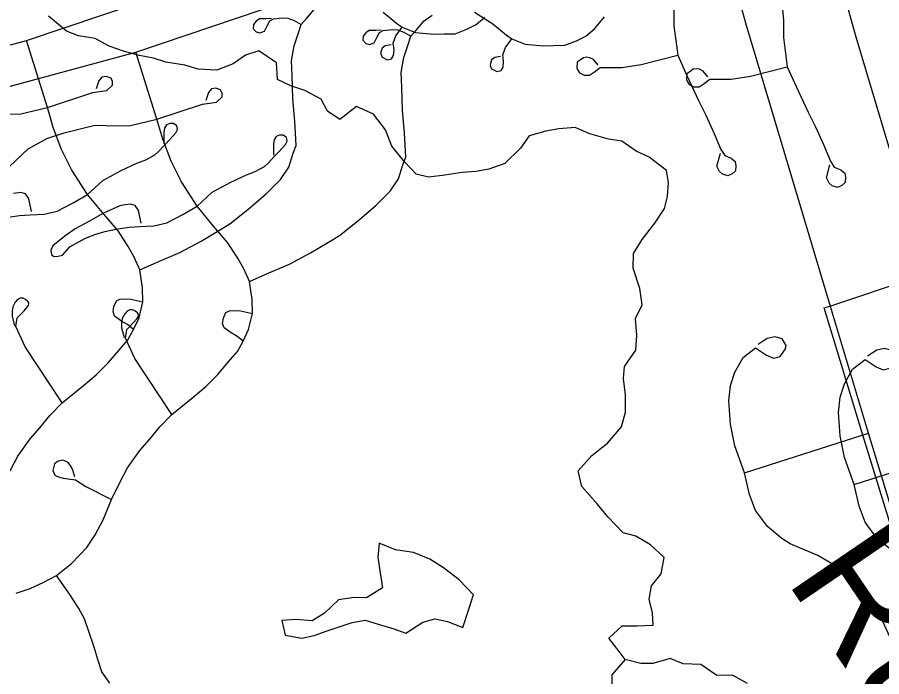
# Model space of a CAD drawing. Extents: x -38.2 to 41.9, y -4 to 24.9.
# Drawn here: x 3.612 to 4.294, y 16.736 to 17.256 of the extents above; entities that cross this region are included whole.
import ezdxf

# ---------------------------------------------------------------- set-up
doc = ezdxf.new("R2010")
doc.units = 0
for name, color, linetype in [('Default', 7, 'Continuous'), ('GM_X_City_Street', 7, 'Continuous'), ('GM_X_County_Road', 7, 'Continuous'), ('GM_X_Interchange_Ramps', 7, 'Continuous'), ('GM_X_Interstate_Location', 7, 'Continuous'), ('GM_X_Minor_Lake', 7, 'Continuous'), ('GM_X_Minor_River', 7, 'Continuous'), ('GM_X_Minor_River_Text', 7, 'Continuous'), ('GM_X_State_Route', 7, 'Continuous'), ('GM_X_Township_Road_Text', 7, 'Continuous')]:
    doc.layers.add(name, color=color, linetype=linetype)

msp = doc.modelspace()

# ---------------------------------------------------------------- linework, layer by layer
at = {"layer": 'Default'}
msp.add_lwpolyline([(4.30752, 16.83394), (4.27804, 16.92941), (4.24827, 17.02699), (4.25378, 17.02863), (4.25915, 17.03044), (4.31312, 17.04853)], dxfattribs=at)
at = {"layer": 'GM_X_City_Street'}
for points in [[(3.70828, 17.05713), (3.72375, 17.06394), (3.73986, 17.07062), (3.75665, 17.07958), (3.77068, 17.08792), (3.77945, 17.09318), (3.79348, 17.10458), (3.80795, 17.11686), (3.81935, 17.12827), (3.82592, 17.13792), (3.82944, 17.14888), (3.83162, 17.15502), (3.83075, 17.17432), (3.82899, 17.19187), (3.82855, 17.21029), (3.82812, 17.2217), (3.83008, 17.23359), (3.8333, 17.24305), (3.83566, 17.25035), (3.84017, 17.2555), (3.84619, 17.26238)], [(4.12974, 17.26299), (4.12974, 17.24932), (4.13271, 17.22634), (4.13983, 17.2101), (4.14917, 17.19062), (4.15498, 17.17898), (4.16121, 17.16506), (4.16676, 17.15196), (4.16978, 17.14706), (4.17487, 17.14517), (4.17807, 17.14253), (4.17865, 17.13913), (4.17827, 17.13498), (4.17563, 17.13271), (4.17223, 17.1312), (4.16808, 17.13234), (4.16563, 17.13441), (4.16355, 17.13875), (4.16638, 17.14895)], [(3.81225, 17.25508), (3.80795, 17.25486), (3.8028, 17.25486), (3.80022, 17.25314), (3.79808, 17.25035), (3.79786, 17.24712), (3.80022, 17.24455), (3.80302, 17.2439), (3.80667, 17.24519), (3.80882, 17.24927), (3.81096, 17.25335), (3.81376, 17.25486), (3.82084, 17.25572), (3.82514, 17.2555), (3.83008, 17.25357), (3.83566, 17.25035)], [(3.9003, 17.26002), (3.91083, 17.25142), (3.91534, 17.24842), (3.92593, 17.24416), (3.94031, 17.2427), (3.9481, 17.24294), (3.95713, 17.24318), (3.96639, 17.24684), (3.9737, 17.2505), (3.98053, 17.25611)], [(3.90654, 17.23445), (3.90202, 17.23359), (3.89945, 17.23166), (3.89859, 17.22886), (3.89837, 17.22736), (3.89945, 17.22478), (3.90353, 17.22263), (3.90696, 17.22327), (3.90847, 17.22585), (3.9089, 17.23036), (3.90825, 17.23574), (3.9104, 17.24154), (3.91534, 17.24842)], [(3.606, 16.89855), (3.61211, 16.9102), (3.62189, 16.92377), (3.62941, 16.93255), (3.63764, 16.94245), (3.64711, 16.9522), (3.66398, 16.96598), (3.674, 16.97436), (3.68334, 16.98383), (3.6917, 16.99345), (3.69895, 17.00195), (3.70341, 17.01003), (3.70773, 17.01909), (3.71079, 17.03191), (3.71051, 17.04291), (3.70828, 17.05713), (3.70396, 17.06702), (3.69923, 17.07538), (3.69114, 17.08764), (3.68014, 17.10074), (3.66704, 17.11635), (3.65465, 17.1357), (3.64665, 17.15195), (3.63991, 17.16921), (3.63541, 17.18496), (3.61882, 17.23786)], [(4.07006, 17.21824), (4.06632, 17.22281), (4.06342, 17.22426), (4.06093, 17.22468), (4.05844, 17.22426), (4.05574, 17.2224), (4.05345, 17.22073), (4.05324, 17.21617), (4.05387, 17.2145), (4.05532, 17.21243), (4.05885, 17.21056), (4.06321, 17.21035), (4.06715, 17.21305), (4.07151, 17.21644), (4.08854, 17.21658), (4.1038, 17.21881), (4.13271, 17.22634)], [(3.59783, 17.17985), (3.61441, 17.17996), (3.63541, 17.18496), (3.6714, 17.19671), (3.68239, 17.19846), (3.68689, 17.20246), (3.68689, 17.20547), (3.68564, 17.20821), (3.68189, 17.20946), (3.67839, 17.20896), (3.67614, 17.20596), (3.67389, 17.19971)], [(3.60283, 17.09828), (3.61353, 17.09996), (3.62192, 17.10037), (3.63283, 17.10101), (3.6431, 17.10327), (3.65582, 17.10985), (3.66704, 17.11635), (3.67905, 17.12739), (3.69366, 17.13521), (3.70604, 17.14101), (3.71298, 17.14378), (3.72027, 17.14777), (3.72322, 17.15038), (3.7279, 17.15541), (3.73207, 17.15975), (3.73415, 17.16201), (3.73675, 17.16496), (3.73814, 17.16756), (3.73762, 17.17051), (3.73502, 17.17225), (3.73207, 17.17225), (3.72946, 17.1712), (3.7279, 17.16877), (3.72738, 17.16583), (3.72738, 17.15663)], [(3.62297, 17.1029), (3.6213, 17.11066), (3.62046, 17.1136), (3.61815, 17.11695), (3.61458, 17.118), (3.60871, 17.11716)], [(3.64711, 16.9522), (3.61797, 16.99628), (3.6105, 17.01241), (3.61168, 17.01909), (3.61701, 17.02477), (3.61943, 17.02752), (3.62062, 17.02913), (3.62081, 17.03012), (3.62069, 17.03113), (3.61991, 17.0322), (3.61819, 17.03376), (3.6162, 17.03476), (3.61391, 17.03476), (3.61184, 17.03356), (3.61003, 17.03149), (3.60805, 17.02779), (3.60753, 17.02451), (3.60753, 17.02054), (3.6095, 17.01293)], [(3.70341, 17.01003), (3.69853, 17.01401), (3.6939, 17.01661), (3.68835, 17.0205), (3.68723, 17.02383), (3.68797, 17.02809), (3.68983, 17.03253), (3.6926, 17.03402), (3.69723, 17.0342), (3.7013, 17.03383), (3.71079, 17.03191)], [(4.18542, 16.89692), (4.17791, 16.91829), (4.17435, 16.93529), (4.17316, 16.95389), (4.17435, 16.96576), (4.17791, 16.97644), (4.18424, 16.98792), (4.19412, 16.99543), (4.20282, 16.98989), (4.20836, 16.98752), (4.2135, 16.98871), (4.21785, 16.99464), (4.21825, 16.99741), (4.21508, 17.00255), (4.20955, 17.00414), (4.20322, 17.00295), (4.1961, 16.9982)], [(4.18542, 16.89692), (4.27823, 16.92674), (4.28313, 16.92831)], [(4.30551, 16.75553), (4.30965, 16.7496), (4.3132, 16.74635), (4.31764, 16.74635), (4.3209, 16.74842), (4.32326, 16.75197), (4.32296, 16.75582), (4.3209, 16.75907), (4.31794, 16.76026), (4.3061, 16.76085), (4.30028, 16.76723), (4.29426, 16.78039), (4.28983, 16.78897), (4.28272, 16.79963), (4.27444, 16.8097), (4.26113, 16.82124), (4.24337, 16.83189), (4.22148, 16.84107), (4.21497, 16.84521), (4.20343, 16.85468), (4.19412, 16.86725), (4.18938, 16.87991), (4.18542, 16.89692)]]:
    msp.add_lwpolyline(points, dxfattribs=at)
at = {"layer": 'GM_X_County_Road'}
msp.add_lwpolyline([(3.09481, 17.07812), (3.10395, 17.081), (3.11689, 17.08716), (3.13443, 17.10112), (3.14513, 17.10905), (3.15444, 17.11596), (3.16582, 17.12217), (3.18135, 17.127), (3.25129, 17.1476), (3.2794, 17.15456), (3.32772, 17.16909), (3.374, 17.18221), (3.4258, 17.198), (3.47555, 17.20986), (3.51187, 17.20891), (3.61882, 17.23786), (3.73855, 17.27825), (3.8886, 17.32443), (4.01429, 17.36359), (4.14395, 17.403)], dxfattribs=at)
at = {"layer": 'GM_X_Interchange_Ramps'}
msp.add_lwpolyline([(4.44429, 16.68497), (4.41003, 16.78689), (4.38071, 16.88283), (4.36961, 16.91912), (4.33976, 17.01883), (4.2734, 17.24054), (4.26278, 17.27893), (4.26252, 17.27988)], dxfattribs=at)
at = {"layer": 'GM_X_Interstate_Location'}
for points in [[(4.21443, 17.27361), (4.21621, 17.2538), (4.21621, 17.24013), (4.21919, 17.21715), (4.22631, 17.20091), (4.23565, 17.18143), (4.24145, 17.16979), (4.24769, 17.15588), (4.25324, 17.14277), (4.25626, 17.13787), (4.26134, 17.13598), (4.26455, 17.13334), (4.26512, 17.12994), (4.26474, 17.12579), (4.2621, 17.12352), (4.2587, 17.12201), (4.25456, 17.12315), (4.25211, 17.12522), (4.25003, 17.12956), (4.25286, 17.13976)], [(3.79476, 17.04794), (3.81022, 17.05475), (3.82634, 17.06143), (3.84313, 17.07039), (3.85716, 17.07873), (3.86593, 17.08399), (3.87996, 17.09539), (3.89443, 17.10768), (3.90583, 17.11908), (3.9124, 17.12873), (3.91591, 17.13969), (3.9181, 17.14583), (3.91722, 17.16513), (3.91547, 17.18268), (3.91503, 17.2011), (3.9146, 17.21251), (3.91656, 17.2244), (3.91978, 17.23386), (3.92214, 17.24116), (3.92665, 17.24632), (3.93267, 17.25319), (3.9391, 17.25771)], [(3.9724, 17.26007), (3.98678, 17.25083), (3.99731, 17.24223), (4.00182, 17.23923), (4.01241, 17.23497), (4.02678, 17.23351), (4.03458, 17.23375), (4.0436, 17.23399), (4.05287, 17.23765), (4.06018, 17.24131), (4.06701, 17.24692), (4.07505, 17.25643)], [(3.89873, 17.24589), (3.89443, 17.24567), (3.88928, 17.24567), (3.8867, 17.24395), (3.88456, 17.24116), (3.88434, 17.23793), (3.8867, 17.23536), (3.8895, 17.23471), (3.89315, 17.236), (3.8953, 17.24008), (3.89744, 17.24417), (3.90024, 17.24567), (3.90732, 17.24653), (3.91162, 17.24632), (3.91656, 17.24438), (3.92214, 17.24116)], [(3.99301, 17.22526), (3.9885, 17.2244), (3.98592, 17.22247), (3.98507, 17.21967), (3.98485, 17.21817), (3.98592, 17.21559), (3.99001, 17.21344), (3.99344, 17.21409), (3.99495, 17.21666), (3.99537, 17.22118), (3.99473, 17.22655), (3.99688, 17.23235), (4.00182, 17.23923)], [(3.61082, 16.80213), (3.62197, 16.80575), (3.6327, 16.81077), (3.64274, 16.81621), (3.65458, 16.82568), (3.66656, 16.83822), (3.67325, 16.84812), (3.67938, 16.85996), (3.68607, 16.87612), (3.69248, 16.88936), (3.69859, 16.90101), (3.70837, 16.91458), (3.71589, 16.92336), (3.72411, 16.93326), (3.73359, 16.94301), (3.75045, 16.95679), (3.76048, 16.96517), (3.76982, 16.97464), (3.77818, 16.98426), (3.78543, 16.99276), (3.78988, 17.00084), (3.7942, 17.0099), (3.79727, 17.02272), (3.79699, 17.03373), (3.79476, 17.04794), (3.79044, 17.05783), (3.7857, 17.06619), (3.77762, 17.07846), (3.76661, 17.09155), (3.75352, 17.10716), (3.74113, 17.12651), (3.73313, 17.14276), (3.72638, 17.16002), (3.72188, 17.17577), (3.7053, 17.22867)], [(4.15654, 17.20905), (4.1528, 17.21363), (4.1499, 17.21507), (4.1474, 17.21549), (4.14491, 17.21507), (4.14222, 17.21321), (4.13993, 17.21154), (4.13972, 17.20698), (4.14035, 17.20531), (4.14179, 17.20324), (4.14533, 17.20137), (4.14968, 17.20116), (4.15363, 17.20386), (4.15799, 17.20725), (4.17502, 17.20739), (4.19027, 17.20962), (4.21919, 17.21715)], [(3.60541, 17.13851), (3.62016, 17.15251), (3.6349, 17.16052), (3.6487, 17.16504), (3.67189, 17.17077), (3.67964, 17.17102), (3.6843, 17.17066), (3.70089, 17.17077), (3.72188, 17.17577), (3.75787, 17.18752), (3.76887, 17.18927), (3.77337, 17.19328), (3.77337, 17.19628), (3.77212, 17.19902), (3.76837, 17.20027), (3.76487, 17.19978), (3.76262, 17.19677), (3.76037, 17.19052)], [(3.70945, 17.09371), (3.70777, 17.10147), (3.70693, 17.10441), (3.70463, 17.10776), (3.70106, 17.10881), (3.69519, 17.10797), (3.69246, 17.10756), (3.67966, 17.10168), (3.66813, 17.09517), (3.65743, 17.0893), (3.64925, 17.08363), (3.63981, 17.07587), (3.63813, 17.07251), (3.63876, 17.06894), (3.64065, 17.06747), (3.6438, 17.06768), (3.64736, 17.06852), (3.65324, 17.07524), (3.66016, 17.07902), (3.66561, 17.08195), (3.67358, 17.0851), (3.68071, 17.0872), (3.68931, 17.08909), (3.70001, 17.09077), (3.7084, 17.09118), (3.71931, 17.09182), (3.72958, 17.09408), (3.7423, 17.10066), (3.75352, 17.10716), (3.76553, 17.1182), (3.78014, 17.12602), (3.79252, 17.13182), (3.79946, 17.13459), (3.80675, 17.13858), (3.8097, 17.14119), (3.81438, 17.14623), (3.81854, 17.15056), (3.82063, 17.15282), (3.82323, 17.15577), (3.82462, 17.15837), (3.82409, 17.16132), (3.8215, 17.16306), (3.81854, 17.16306), (3.81594, 17.16201), (3.81438, 17.15958), (3.81386, 17.15664), (3.81386, 17.14744)], [(3.73359, 16.94301), (3.70445, 16.98709), (3.69697, 17.00322), (3.69815, 17.0099), (3.70349, 17.01558), (3.70591, 17.01834), (3.7071, 17.01994), (3.70729, 17.02093), (3.70717, 17.02194), (3.70639, 17.02301), (3.70467, 17.02457), (3.70268, 17.02557), (3.70039, 17.02557), (3.69832, 17.02437), (3.69651, 17.02231), (3.69453, 17.0186), (3.69401, 17.01532), (3.69401, 17.01135), (3.69597, 17.00375)], [(3.78988, 17.00084), (3.785, 17.00482), (3.78037, 17.00742), (3.77482, 17.01131), (3.77371, 17.01464), (3.77445, 17.0189), (3.7763, 17.02334), (3.77908, 17.02483), (3.78371, 17.02501), (3.78778, 17.02464), (3.79727, 17.02272)], [(4.2719, 16.88773), (4.26439, 16.9091), (4.26083, 16.92611), (4.25964, 16.9447), (4.26083, 16.95657), (4.26439, 16.96725), (4.27072, 16.97873), (4.2806, 16.98624), (4.2893, 16.9807), (4.29484, 16.97833), (4.29998, 16.97952), (4.30433, 16.98545), (4.30472, 16.98822), (4.30156, 16.99336), (4.29602, 16.99495), (4.2897, 16.99376), (4.28258, 16.98901)], [(4.2719, 16.88773), (4.3647, 16.91755), (4.36961, 16.91912)], [(3.65721, 16.89399), (3.65553, 16.89901), (3.65445, 16.90153), (3.6517, 16.90524), (3.64787, 16.90691), (3.64393, 16.90631), (3.64106, 16.90404), (3.63975, 16.89878), (3.64142, 16.8953), (3.64429, 16.89387), (3.64775, 16.89291), (3.65768, 16.8916), (3.66569, 16.88633), (3.68607, 16.87612)], [(4.39199, 16.74634), (4.39613, 16.74041), (4.39968, 16.73716), (4.40412, 16.73716), (4.40737, 16.73923), (4.40974, 16.74278), (4.40944, 16.74663), (4.40737, 16.74988), (4.40442, 16.75107), (4.39258, 16.75166), (4.38676, 16.75804), (4.38074, 16.7712), (4.3763, 16.77978), (4.3692, 16.79044), (4.36092, 16.80051), (4.3476, 16.81205), (4.32985, 16.8227), (4.30796, 16.83188), (4.30145, 16.83603), (4.28991, 16.84549), (4.2806, 16.85806), (4.27585, 16.87072), (4.2719, 16.88773)], [(3.68468, 16.73136), (3.67835, 16.74012), (3.67544, 16.74921), (3.67203, 16.76039), (3.66815, 16.77201), (3.66473, 16.78182), (3.66017, 16.79003), (3.65311, 16.80119), (3.64274, 16.81621)]]:
    msp.add_lwpolyline(points, dxfattribs=at)
at = {"layer": 'GM_X_Minor_Lake'}
msp.add_line((3.96311, 16.77499), (3.97153, 16.80079), dxfattribs=at)
msp.add_lwpolyline([(3.97153, 16.80079), (3.96017, 16.81259), (3.94805, 16.82212), (3.93706, 16.82899), (3.92417, 16.83434), (3.91012, 16.83628), (3.89723, 16.84164), (3.89606, 16.83063), (3.89793, 16.81809), (3.89979, 16.80632), (3.88724, 16.79838), (3.87737, 16.79879), (3.86522, 16.79692), (3.85418, 16.78633), (3.84429, 16.78028), (3.83139, 16.78146), (3.82038, 16.78073), (3.823, 16.76895), (3.83628, 16.76663), (3.84578, 16.76888), (3.85528, 16.77227), (3.86478, 16.77528), (3.8758, 16.77905), (3.88605, 16.78092), (3.8963, 16.77785), (3.90881, 16.77401), (3.9183, 16.77057), (3.93161, 16.77926), (3.94111, 16.78189), (3.95097, 16.77997), (3.96311, 16.77499)], dxfattribs=at)
at = {"layer": 'GM_X_Minor_River'}
for points in [[(4.09136, 16.74994), (4.0872, 16.75526), (4.0785, 16.76668), (4.08877, 16.77652), (4.10054, 16.77649), (4.11345, 16.77683), (4.11272, 16.78671), (4.11009, 16.79735), (4.11202, 16.80797), (4.11964, 16.81744), (4.12195, 16.83035), (4.11135, 16.84025), (4.0996, 16.84712), (4.08973, 16.84981), (4.07762, 16.86237), (4.06929, 16.87265), (4.05718, 16.88635), (4.05418, 16.89851), (4.06484, 16.91063), (4.0774, 16.92047), (4.08844, 16.93335), (4.09151, 16.94473), (4.09155, 16.9584), (4.09006, 16.97132), (4.09085, 16.9808), (4.09962, 16.99369), (4.10041, 17.00546), (4.09931, 17.01875), (4.10465, 17.02937), (4.10279, 17.04228), (4.09752, 17.05825), (4.09793, 17.07002), (4.10479, 17.08101), (4.1147, 17.09389), (4.12232, 17.10526), (4.12462, 17.11475), (4.12541, 17.12576), (4.12392, 17.13525), (4.11028, 17.14592), (4.10004, 17.15051), (4.08868, 17.15852), (4.07805, 17.16007), (4.06326, 17.16429), (4.05188, 17.16926), (4.03897, 17.16816), (4.02871, 17.16629), (4.01542, 17.16253), (4.00856, 17.15306), (3.99637, 17.14094), (3.98383, 17.13642), (3.97358, 17.13455), (3.96257, 17.13383), (3.9489, 17.13159), (3.93598, 17.13011), (3.9265, 17.13241), (3.91741, 17.14193), (3.90719, 17.15449), (3.90229, 17.16742), (3.89284, 17.1796), (3.87919, 17.18571), (3.86625, 17.1755), (3.8564, 17.18198), (3.85149, 17.19149), (3.8386, 17.19836), (3.8276, 17.20219), (3.81698, 17.20716), (3.81626, 17.22007), (3.80224, 17.22961), (3.7916, 17.22622), (3.78209, 17.21941), (3.76917, 17.21451), (3.75436, 17.21532), (3.74374, 17.21839), (3.72894, 17.22071), (3.71908, 17.22377), (3.70807, 17.22608), (3.69632, 17.22916), (3.68418, 17.23337), (3.67318, 17.23948), (3.6599, 17.24141), (3.65042, 17.24524), (3.63641, 17.25705)], [(4.18774, 16.73105), (4.17599, 16.73754), (4.16346, 16.73719), (4.15095, 16.74596), (4.13691, 16.74638), (4.12667, 16.75059), (4.11299, 16.74683), (4.1035, 16.74686), (4.09136, 16.74994), (4.0807, 16.73782), (4.08067, 16.72642)]]:
    msp.add_lwpolyline(points, dxfattribs=at)
at = {"layer": 'GM_X_State_Route'}
msp.add_lwpolyline([(4.35781, 16.69416), (4.32356, 16.79608), (4.29423, 16.89202), (4.28313, 16.92831), (4.25328, 17.02802), (4.18692, 17.24973), (4.1763, 17.28812), (4.17604, 17.28907)], dxfattribs=at)
at = {"layer": 'GM_X_Township_Road_Text'}
msp.add_lwpolyline([(3.18128, 17.06893), (3.19043, 17.07181), (3.20336, 17.07797), (3.22091, 17.09193), (3.2316, 17.09987), (3.24092, 17.10677), (3.2523, 17.11298), (3.26782, 17.11781), (3.33777, 17.13841), (3.36588, 17.14537), (3.4142, 17.1599), (3.46047, 17.17302), (3.51228, 17.18881), (3.56202, 17.20067), (3.59834, 17.19972), (3.7053, 17.22867), (3.82503, 17.26906), (3.97507, 17.31524), (4.10077, 17.3544), (4.23043, 17.39381)], dxfattribs=at)

# ---------------------------------------------------------------- texts
at = {"layer": 'GM_X_Minor_River_Text'}
msp.add_text('Run', height=0.09469, rotation=304.23416, dxfattribs=at).set_placement((4.21708, 16.81331))

doc.saveas('drawing.dxf')
